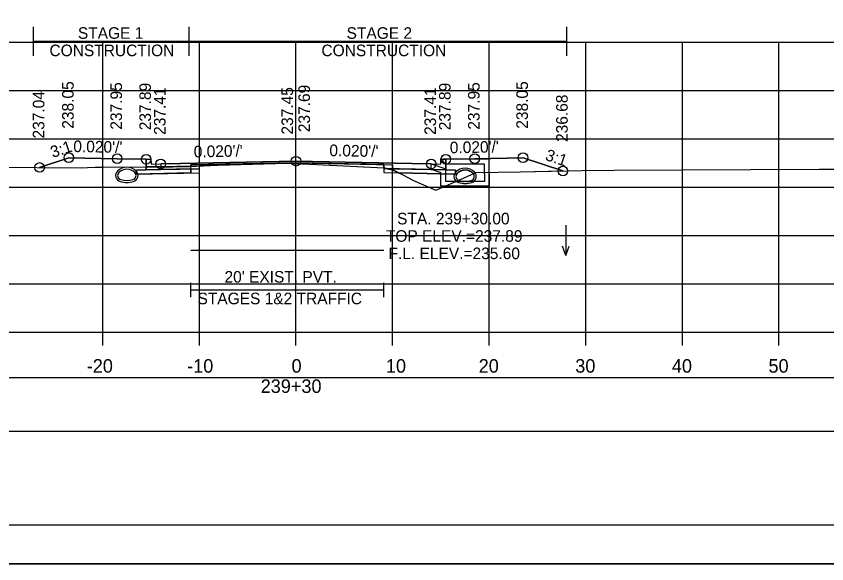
# Model space of a CAD drawing. Extents: x 1369627 to 1374022, y 380035 to 398173.
# Drawn here: x 1372069.6 to 1372153.5, y 389212.3 to 389269 of the extents above; entities that cross this region are included whole.
import ezdxf

# ---------------------------------------------------------------- set-up
doc = ezdxf.new("R2010")
doc.units = 0
for name, color, linetype in [('Default', 7, 'Continuous'), ('R_Alt Surface', 7, 'Continuous'), ('R_Axis', 7, 'Continuous'), ('R_Axis Annot', 7, 'Continuous'), ('R_Border', 7, 'Continuous'), ('R_Drive', 7, 'Continuous'), ('R_Exist Surface', 7, 'Continuous'), ('R_Fin Surface', 7, 'Continuous'), ('R_Grid', 7, 'Continuous'), ('R_MOT', 7, 'Continuous'), ('R_No Plot', 7, 'Continuous'), ('R_Water', 7, 'Continuous'), ('R_Water Annot', 7, 'Continuous'), ('R_Xsect Elev', 7, 'Continuous'), ('R_Xsect Slope', 7, 'Continuous'), ('T_Vehicle Path Rt', 7, 'Continuous')]:
    doc.layers.add(name, color=color, linetype=linetype)

msp = doc.modelspace()

# ---------------------------------------------------------------- linework, layer by layer
at = {"layer": 'Default'}
for p, q in [((1372087.629, 389239.906), (1372087.629, 389241.406)), ((1372107.629, 389239.906), (1372107.629, 389241.406)), ((1372087.629, 389240.656), (1372107.629, 389240.656))]:
    msp.add_line(p, q, dxfattribs=at)
for points in [[(1372083.02, 389254.185), (1372083.52, 389254.185), (1372083.53, 389253.685), (1372084.53, 389253.705), (1372084.53, 389253.118), (1372083.03, 389253.088)], [(1372113.53, 389253.685), (1372113.54, 389254.185), (1372114.04, 389254.185), (1372114.03, 389253.088), (1372112.53, 389253.118), (1372112.53, 389253.705)], [(1371948.53, 389226.03), (1372248.53, 389226.03), (1372248.53, 389231.553), (1371948.53, 389231.553)]]:
    msp.add_lwpolyline(points, close=True, dxfattribs=at)
at = {"layer": 'R_Alt Surface'}
msp.add_lwpolyline([(1372083.03, 389254.186), (1372083.03, 389253.088), (1372084.53, 389253.118), (1372087.629, 389253.18), (1372087.629, 389253.597), (1372098.53, 389253.815), (1372107.629, 389253.633), (1372107.629, 389253.216), (1372112.53, 389253.118), (1372114.03, 389253.088), (1372114.031, 389254.186)], dxfattribs=at)
for points in [[(1372082.03, 389253.068), (1372083.03, 389253.088), (1372084.53, 389253.118), (1372087.629, 389253.18), (1372087.629, 389252.763), (1372082.03, 389252.651)], [(1372115.03, 389253.068), (1372114.03, 389253.088), (1372112.53, 389253.118), (1372107.629, 389253.216), (1372107.629, 389252.8), (1372115.03, 389252.651)]]:
    msp.add_lwpolyline(points, close=True, dxfattribs=at)
at = {"layer": 'R_Axis'}
for p, q in [((1371948.53, 389236.293), (1372248.53, 389236.293)), ((1372078.53, 389234.893), (1372078.53, 389236.293)), ((1372088.53, 389234.893), (1372088.53, 389236.293)), ((1372098.53, 389234.893), (1372098.53, 389236.293)), ((1372108.53, 389234.893), (1372108.53, 389236.293)), ((1372118.53, 389234.893), (1372118.53, 389236.293)), ((1372128.53, 389234.893), (1372128.53, 389236.293)), ((1372138.53, 389234.893), (1372138.53, 389236.293)), ((1372148.53, 389234.893), (1372148.53, 389236.293))]:
    msp.add_line(p, q, dxfattribs=at)
at = {"layer": 'R_Border'}
msp.add_line((1372256.71, 389216.293), (1371940.53, 389216.293), dxfattribs=at)
at = {"layer": 'R_Drive'}
for centre, radius, start, end in [((1372080.507, 389252.505), 0.646, 136.35152, 253.95293), ((1372081.02, 389252.016), 1.354, 43.64848, 136.35152), ((1372081.02, 389252.016), 1.146, 43.64848, 136.35152), ((1372081.532, 389252.505), 0.646, 286.04707, 43.64848), ((1372115.527, 389252.403), 0.646, 136.35152, 253.95293), ((1372116.04, 389251.914), 1.354, 43.64848, 136.35152), ((1372116.04, 389251.914), 1.146, 43.64848, 136.35152), ((1372116.552, 389252.403), 0.646, 286.04707, 43.64848), ((1372080.507, 389252.505), 0.438, 136.35152, 253.95293), ((1372081.02, 389254.287), 2.292, 253.95293, 286.04707), ((1372081.532, 389252.505), 0.438, 286.04707, 43.64848), ((1372115.527, 389252.403), 0.438, 136.35152, 253.95293), ((1372116.04, 389254.184), 2.292, 253.95293, 286.04707), ((1372116.552, 389252.403), 0.438, 286.04707, 43.64848), ((1372081.02, 389254.287), 2.5, 253.95293, 286.04707), ((1372116.04, 389254.184), 2.5, 253.95293, 286.04707)]:
    msp.add_arc(centre, radius, start, end, dxfattribs=at)
at = {"layer": 'R_Exist Surface'}
msp.add_lwpolyline([(1372067.031, 389253.363), (1372076.308, 389253.308), (1372076.944, 389253.338), (1372077.752, 389253.366), (1372078.188, 389253.373), (1372078.605, 389253.377), (1372084.928, 389253.407), (1372085.153, 389253.409), (1372085.584, 389253.411), (1372085.782, 389253.412), (1372086.205, 389253.433), (1372086.482, 389253.436), (1372087.462, 389253.448), (1372087.463, 389253.448), (1372090.452, 389253.558), (1372097.629, 389253.781), (1372100.672, 389253.643), (1372107.643, 389253.292), (1372107.986, 389253.186), (1372108.507, 389253.083), (1372109.596, 389252.565), (1372110.693, 389251.974), (1372113.003, 389250.979), (1372115.875, 389252.228), (1372117.166, 389252.816), (1372121.73, 389252.88), (1372128.145, 389253.013), (1372131.457, 389253.044), (1372152.689, 389253.155), (1372161.875, 389253.151)], dxfattribs=at)
at = {"layer": 'R_Fin Surface'}
msp.add_lwpolyline([(1372071.985, 389253.333), (1372075.02, 389254.345), (1372080.02, 389254.245), (1372083.02, 389254.185), (1372083.52, 389254.185), (1372083.53, 389253.685), (1372084.53, 389253.705), (1372086.53, 389253.745), (1372098.53, 389253.985), (1372110.53, 389253.745), (1372112.53, 389253.705), (1372113.53, 389253.685), (1372113.54, 389254.185), (1372114.04, 389254.185), (1372117.04, 389254.245), (1372122.04, 389254.345), (1372126.16, 389252.972)], dxfattribs=at)
at = {"layer": 'R_Grid'}
for p, q in [((1371948.53, 389266.293), (1372248.53, 389266.293)), ((1372078.53, 389236.293), (1372078.53, 389266.293)), ((1372088.53, 389236.293), (1372088.53, 389266.293)), ((1372098.53, 389236.293), (1372098.53, 389266.293)), ((1372108.53, 389236.293), (1372108.53, 389266.293)), ((1372118.53, 389236.293), (1372118.53, 389266.293)), ((1372128.53, 389236.293), (1372128.53, 389266.293)), ((1372138.53, 389236.293), (1372138.53, 389266.293)), ((1372148.53, 389236.293), (1372148.53, 389266.293)), ((1371948.53, 389261.293), (1372248.53, 389261.293)), ((1371948.53, 389256.293), (1372248.53, 389256.293)), ((1371948.53, 389251.293), (1372248.53, 389251.293)), ((1371948.53, 389246.293), (1372248.53, 389246.293)), ((1371948.53, 389241.293), (1372248.53, 389241.293)), ((1371948.53, 389236.293), (1372248.53, 389236.293))]:
    msp.add_line(p, q, dxfattribs=at)
at = {"layer": 'R_MOT'}
for p, q in [((1372071.376, 389264.895), (1372071.376, 389267.895)), ((1372087.472, 389264.895), (1372087.472, 389267.895)), ((1372126.562, 389264.895), (1372126.562, 389267.895)), ((1372071.376, 389266.395), (1372126.562, 389266.395))]:
    msp.add_line(p, q, dxfattribs=at)
at = {"layer": 'R_No Plot'}
msp.add_line((1371928.129, 389212.314), (1372261.462, 389212.314), dxfattribs=at)
for points in [[(1371928.122, 389425.647), (1372261.462, 389425.647), (1372261.462, 389212.31), (1371928.122, 389212.31)], [(1372174.45, 389421.753), (1372194.07, 389421.753), (1372194.07, 389411.873), (1372210.182, 389411.873), (1372233.381, 389411.873), (1372233.381, 389379.202), (1372256.589, 389379.202), (1372256.71, 389216.293), (1371940.53, 389216.293), (1371940.53, 389421.753)], [(1372098.53, 389253.985), (1372086.53, 389253.745), (1372084.53, 389253.705), (1372084.53, 389253.118), (1372088.53, 389253.198), (1372088.53, 389253.615), (1372098.53, 389253.815), (1372108.53, 389253.615), (1372108.53, 389253.198), (1372112.53, 389253.118), (1372112.53, 389253.705), (1372110.53, 389253.745)], [(1372088.53, 389253.198), (1372084.53, 389253.118), (1372083.03, 389253.088), (1372082.03, 389253.068), (1372082.03, 389252.651), (1372088.53, 389252.781)], [(1372108.53, 389253.198), (1372112.53, 389253.118), (1372114.03, 389253.088), (1372115.03, 389253.068), (1372115.03, 389252.651), (1372108.53, 389252.781)]]:
    msp.add_lwpolyline(points, close=True, dxfattribs=at)
for points in [[(1372083.02, 389254.185), (1372083.03, 389253.088), (1372084.53, 389253.118), (1372088.53, 389253.198), (1372088.53, 389253.615), (1372098.53, 389253.815), (1372108.53, 389253.615), (1372108.53, 389253.198), (1372112.53, 389253.118), (1372114.03, 389253.088), (1372114.04, 389254.185)], [(1372087.629, 389244.781), (1372107.629, 389244.781)]]:
    msp.add_lwpolyline(points, dxfattribs=at)
for centre in [(1372075.02, 389254.345), (1372080.02, 389254.245), (1372083.02, 389254.185), (1372114.04, 389254.185), (1372117.04, 389254.245), (1372122.04, 389254.345), (1372071.985, 389253.333), (1372084.53, 389253.705), (1372098.53, 389253.985), (1372112.53, 389253.705), (1372126.16, 389252.972)]:
    msp.add_circle(centre, 0.5, dxfattribs=at)
at = {"layer": 'R_Water'}
for p, q in [((1372112.54, 389253.703), (1372114.04, 389253.183)), ((1372113.707, 389254.018), (1372113.79, 389254.183)), ((1372113.707, 389254.018), (1372114.04, 389253.683)), ((1372118.54, 389254.183), (1372113.79, 389254.183)), ((1372118.04, 389253.683), (1372114.04, 389253.683)), ((1372118.04, 389252.683), (1372118.04, 389253.683)), ((1372118.54, 389252.683), (1372118.54, 389254.183)), ((1372112.54, 389253.174), (1372113.54, 389252.827)), ((1372113.54, 389252.683), (1372113.54, 389252.827)), ((1372114.04, 389252.683), (1372114.04, 389253.183))]:
    msp.add_line(p, q, dxfattribs=at)
for points in [[(1372112.54, 389253.174), (1372112.54, 389253.703)], [(1372118.54, 389252.683), (1372118.54, 389251.393), (1372116.04, 389251.393), (1372113.54, 389251.393), (1372113.54, 389252.683)], [(1372118.04, 389252.683), (1372118.04, 389251.893), (1372116.04, 389251.893), (1372114.04, 389251.893), (1372114.04, 389252.683)]]:
    msp.add_lwpolyline(points, dxfattribs=at)
for centre, radius, start, end in [((1372115.527, 389252.405), 0.646, 136.35152, 253.95293), ((1372116.04, 389251.916), 1.354, 43.64848, 136.35152), ((1372116.04, 389251.916), 1.146, 43.64848, 136.35152), ((1372116.552, 389252.405), 0.646, 286.04707, 43.64848), ((1372115.527, 389252.405), 0.438, 136.35152, 253.95293), ((1372116.04, 389254.187), 2.292, 253.95293, 286.04707), ((1372116.552, 389252.405), 0.438, 286.04707, 43.64848), ((1372116.04, 389254.187), 2.5, 253.95293, 286.04707)]:
    msp.add_arc(centre, radius, start, end, dxfattribs=at)
at = {"layer": 'R_Water Annot'}
for p, q in [((1372126.467, 389247.352), (1372126.467, 389244.21)), ((1372126.467, 389244.21), (1372126.117, 389245.171)), ((1372126.467, 389244.21), (1372126.817, 389245.171))]:
    msp.add_line(p, q, dxfattribs=at)
at = {"layer": 'R_Xsect Elev'}
msp.add_line((1372098.53, 389253.74), (1372098.53, 389263.74), dxfattribs=at)
at = {"layer": 'T_Vehicle Path Rt'}
for p, q in [((1372083.026, 389253.398), (1372083.02, 389254.185)), ((1372114.04, 389254.185), (1372114.03, 389253.088)), ((1372084.53, 389253.405), (1372083.03, 389253.398)), ((1372084.53, 389253.118), (1372083.03, 389253.088)), ((1372083.03, 389253.088), (1372084.53, 389253.118)), ((1372084.53, 389253.405), (1372084.53, 389253.118)), ((1372084.53, 389253.118), (1372084.53, 389253.405)), ((1372087.629, 389253.18), (1372084.53, 389253.118)), ((1372084.53, 389253.118), (1372087.629, 389253.18)), ((1372087.629, 389253.455), (1372087.462, 389253.448)), ((1372087.629, 389253.18), (1372087.629, 389253.455)), ((1372107.629, 389253.293), (1372107.629, 389253.633)), ((1372107.629, 389253.293), (1372107.629, 389253.216)), ((1372107.907, 389253.211), (1372107.629, 389253.216)), ((1372107.629, 389253.216), (1372107.907, 389253.211)), ((1372109.168, 389252.769), (1372109.596, 389252.565))]:
    msp.add_line(p, q, dxfattribs=at)
for points in [[(1372083.02, 389254.185), (1372080.02, 389254.245), (1372075.02, 389254.345), (1372071.985, 389253.333)], [(1372107.629, 389253.633), (1372098.53, 389253.815), (1372087.629, 389253.597), (1372087.629, 389253.455)], [(1372087.629, 389253.455), (1372090.452, 389253.558), (1372097.629, 389253.781), (1372100.672, 389253.643), (1372107.629, 389253.293)], [(1372126.16, 389252.972), (1372122.04, 389254.345), (1372117.04, 389254.245), (1372114.04, 389254.185)], [(1372071.985, 389253.333), (1372076.308, 389253.308), (1372076.944, 389253.338), (1372077.752, 389253.366), (1372078.188, 389253.373), (1372078.605, 389253.377), (1372083.026, 389253.398)], [(1372083.03, 389253.088), (1372082.03, 389253.068), (1372082.03, 389252.651), (1372087.629, 389252.763), (1372087.629, 389253.18)], [(1372083.03, 389253.398), (1372083.03, 389253.398), (1372083.03, 389253.088)], [(1372087.462, 389253.448), (1372086.482, 389253.436), (1372086.205, 389253.433), (1372085.782, 389253.412), (1372085.584, 389253.411), (1372085.153, 389253.409), (1372084.928, 389253.407), (1372084.53, 389253.405)], [(1372107.907, 389253.211), (1372107.643, 389253.292), (1372107.629, 389253.293)], [(1372107.629, 389253.216), (1372107.629, 389252.8), (1372109.168, 389252.769)], [(1372109.168, 389252.769), (1372108.507, 389253.083), (1372107.986, 389253.186), (1372107.907, 389253.211)], [(1372114.03, 389253.088), (1372115.03, 389253.068), (1372115.03, 389252.651), (1372109.168, 389252.769)], [(1372109.596, 389252.565), (1372110.693, 389251.974), (1372113.003, 389250.979), (1372115.875, 389252.228), (1372117.166, 389252.816), (1372121.73, 389252.88), (1372126.16, 389252.972)]]:
    msp.add_lwpolyline(points, dxfattribs=at)

# ---------------------------------------------------------------- texts
at = {"layer": 'R_Axis Annot'}
for s, height, p in [("20' EXIST. PVT.", 1.2, (1372091.132, 389241.413)), ('STAGES 1&2 TRAFFIC', 1.2, (1372088.336, 389239.174)), ('-20', 1.4, (1372076.871, 389232.093)), ('-10', 1.4, (1372087.268, 389232.093)), ('0', 1.4, (1372098.072, 389232.093)), ('10', 1.4, (1372107.841, 389232.093)), ('20', 1.4, (1372117.444, 389232.093)), ('30', 1.4, (1372127.444, 389232.093)), ('40', 1.4, (1372137.444, 389232.093)), ('50', 1.4, (1372147.444, 389232.093)), ('239+30', 1.4, (1372094.875, 389229.993))]:
    msp.add_text(s, height=height, dxfattribs=at).set_placement(p)
at = {"layer": 'R_MOT'}
for s, p in [('STAGE 1', (1372075.955, 389266.651)), ('STAGE 2', (1372103.769, 389266.651)), ('CONSTRUCTION', (1372073.012, 389264.851)), ('CONSTRUCTION', (1372101.166, 389264.851))]:
    msp.add_text(s, height=1.2, dxfattribs=at).set_placement(p)
at = {"layer": 'R_Water Annot'}
for s, p in [('STA. 239+30.00', (1372109, 389247.443)), ('TOP ELEV.=237.89', (1372107.837, 389245.643)), ('F.L. ELEV.=235.60', (1372108.111, 389243.843))]:
    msp.add_text(s, height=1.2, dxfattribs=at).set_placement(p)
at = {"layer": 'R_Xsect Elev'}
for s, p in [('238.05', (1372075.52, 389257.345)), ('237.95', (1372080.52, 389257.245)), ('237.95', (1372117.54, 389257.245)), ('238.05', (1372122.54, 389257.345)), ('237.89', (1372083.52, 389257.185)), ('237.41', (1372085.03, 389256.705)), ('237.45', (1372098.23, 389256.74)), ('237.69', (1372099.981, 389256.985)), ('237.41', (1372113.03, 389256.705)), ('237.89', (1372114.54, 389257.185)), ('237.04', (1372072.485, 389256.333)), ('236.68', (1372126.66, 389255.972))]:
    msp.add_text(s, height=1.2, rotation=90, dxfattribs=at).set_placement(p)
at = {"layer": 'R_Xsect Slope'}
for s, rotation, p in [('3:1', 18.43323, (1372073.344, 389254.313)), ("0.020'/'", 358.85424, (1372075.47, 389254.936)), ("0.020'/'", 1.14576, (1372087.956, 389254.373)), ("0.020'/'", 358.85424, (1372101.98, 389254.516)), ("0.020'/'", 1.14576, (1372114.466, 389254.793)), ('3:1', 341.56677, (1372124.258, 389254.133))]:
    msp.add_text(s, height=1.2, rotation=rotation, dxfattribs=at).set_placement(p)

doc.saveas('drawing.dxf')
